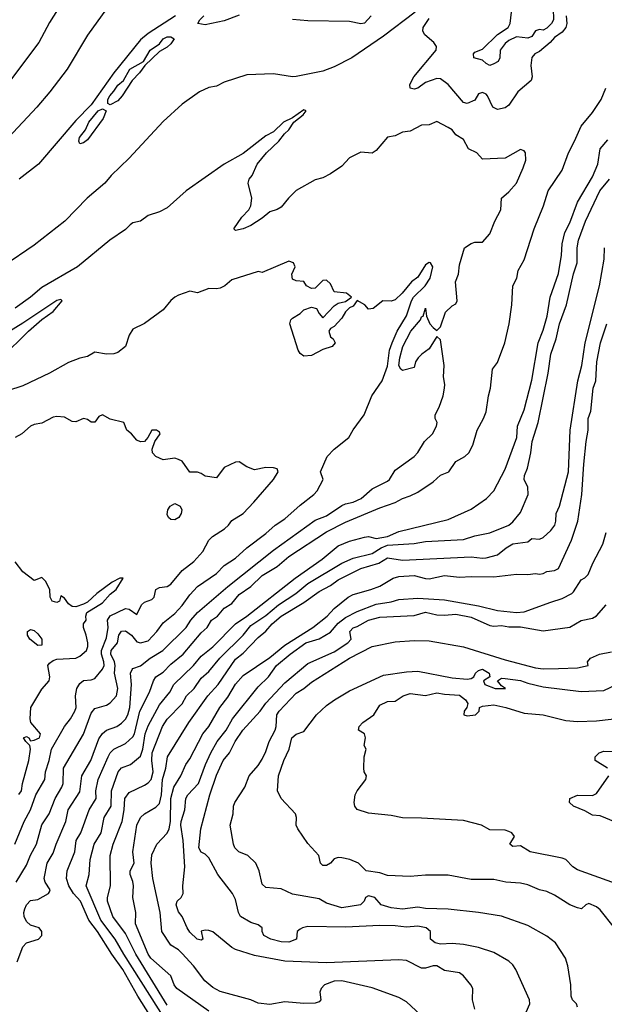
# Model space of a CAD drawing. Header units: metres. Extents: x -46681 to -43747, y -240911 to -237677.
# Tile 367 of 656: x -44664 to -44587, y -240104 to -239975. Entities that reach past the tile are written whole.
import ezdxf

# ---------------------------------------------------------------- set-up
doc = ezdxf.new("R2010")
doc.units = ezdxf.units.M
doc.layers.add('CONTOUR_INDEX', color=1, linetype='Continuous')
doc.layers.add('CONTOUR_INTER', color=3, linetype='Continuous')

msp = doc.modelspace()

# ---------------------------------------------------------------- linework, layer by layer
at = {"layer": 'CONTOUR_INDEX'}
for points, elevation in [([(-44663.84, -240098.52), (-44663.1, -240096.55), (-44662.6, -240096), (-44661.05, -240095.52), (-44660.58, -240095.02), (-44660.61, -240094.52), (-44660.95, -240094.02), (-44662.1, -240093.69), (-44662.6, -240093.22), (-44662.92, -240092.52), (-44662.96, -240092.02), (-44662.82, -240091.52), (-44662.6, -240091.01), (-44662.1, -240090.42), (-44661.1, -240090.31), (-44659.73, -240089.52), (-44659.6, -240089.31), (-44659.5, -240089.02), (-44660.17, -240088.02), (-44660.29, -240087.52), (-44659.91, -240085.52), (-44659.1, -240084.2), (-44658.72, -240083.02), (-44657.43, -240080.02), (-44657.12, -240078.52), (-44655.6, -240076.12), (-44655.33, -240074.02), (-44654.15, -240072.02), (-44653.1, -240069.18), (-44652.6, -240068.47), (-44652.1, -240068.02), (-44650.71, -240067.52), (-44650.1, -240067.11), (-44649.6, -240066.58), (-44649.29, -240066.02), (-44649, -240065.02), (-44648.77, -240062.02), (-44648.93, -240060.52), (-44648.71, -240060.02), (-44648.6, -240059.88), (-44647.6, -240059.55), (-44646.32, -240058.52), (-44644.66, -240057.52), (-44641.6, -240054.52), (-44640.96, -240053.52), (-44640.1, -240052.54), (-44636.1, -240049.11), (-44630.1, -240044.31), (-44624.6, -240040.4), (-44623.1, -240039.83), (-44621.1, -240038.45), (-44620.6, -240038.22), (-44619.6, -240038), (-44618.57, -240037.52), (-44617.1, -240036.24), (-44615.1, -240035.26), (-44614.83, -240035.02), (-44614.1, -240033.78), (-44611.58, -240032.02), (-44611.1, -240031.48), (-44610.24, -240030.02), (-44609.16, -240029.02), (-44608.65, -240028.02), (-44608.57, -240027.52), (-44608.8, -240027.02), (-44608.8, -240026.52), (-44608.3, -240025.52), (-44607.77, -240024.02), (-44607.57, -240023.02), (-44607.53, -240022.52), (-44607.73, -240021.52), (-44607.64, -240020.02), (-44608.1, -240016.65), (-44608.6, -240016.19), (-44609.6, -240017.84), (-44610.59, -240018.52), (-44611.06, -240019.02), (-44611.39, -240019.52), (-44611.6, -240020.29), (-44613.1, -240020.66), (-44613.35, -240020.52), (-44613.6, -240020.02), (-44613.48, -240019.02), (-44613.06, -240017.52), (-44612.03, -240015.52), (-44610.77, -240014.02), (-44610.6, -240013.63), (-44610.38, -240013.52), (-44610.1, -240012.49), (-44609.95, -240013.52), (-44609.5, -240014.52), (-44609.1, -240015.03), (-44608.6, -240015.41), (-44608.1, -240014.92), (-44607.46, -240013.02), (-44606.6, -240012.19), (-44606.1, -240011.9), (-44605.93, -240011.52), (-44606.12, -240009.02), (-44605.73, -240008.02), (-44605.6, -240006.77), (-44604.96, -240004.52), (-44604.1, -240003.95), (-44603.6, -240003.8), (-44602.6, -240003.8), (-44601.6, -240002.7), (-44600.95, -240001.02), (-44600.18, -239999.52), (-44600.09, -239998.02), (-44599.1, -239997.18), (-44598.1, -239996.02), (-44597.22, -239994.02), (-44596.87, -239993.02), (-44596.92, -239992.02), (-44597.1, -239991.77), (-44597.6, -239991.61), (-44599.6, -239992.73), (-44602.6, -239992.86), (-44603.33, -239992.02), (-44604.43, -239991.52), (-44605.1, -239990.3), (-44606.1, -239989.67), (-44606.6, -239989.01), (-44607.1, -239988.68), (-44608.6, -239987.92), (-44609.6, -239988.37), (-44610.6, -239988.41), (-44612.1, -239989.2), (-44613.1, -239989.32), (-44614.1, -239989.79), (-44615.1, -239989.99), (-44616.6, -239991.72), (-44617.1, -239992.08), (-44618.6, -239991.96), (-44620.1, -239992.7), (-44621.1, -239993.77), (-44622.6, -239994.8), (-44623.6, -239995.31), (-44624.6, -239995.57), (-44627.1, -239997), (-44628.14, -239998.02), (-44629.1, -239999.18), (-44629.6, -239999.51), (-44630.6, -239999.8), (-44631.6, -240000.65), (-44633.1, -240001.59), (-44634.1, -240002.04), (-44635.1, -240002.26), (-44635.31, -240002.02), (-44634.28, -240000.52), (-44633.34, -239999.52), (-44633.08, -239999.02), (-44632.95, -239998.02), (-44633.43, -239996.02), (-44633.3, -239995.52), (-44632.89, -239995.02), (-44632.25, -239993.52), (-44631.01, -239992.02), (-44629.39, -239990.52), (-44628.65, -239989.52), (-44628.09, -239989.02), (-44627.44, -239988.02), (-44626.21, -239987.02), (-44625.82, -239986.52), (-44626.1, -239986.39), (-44627.6, -239987.41), (-44628.78, -239988.02), (-44630.1, -239989.29), (-44631.1, -239989.8), (-44634.1, -239992.11), (-44636.6, -239993.53), (-44641.6, -239997.03), (-44644.1, -239999.28), (-44645.1, -239999.8), (-44646.6, -240000.3), (-44647.6, -240001.05), (-44648.6, -240001.26), (-44648.97, -240001.52), (-44649.6, -240002.13), (-44651.65, -240003.52), (-44655.88, -240007.02), (-44660.6, -240009.74), (-44662.07, -240011.02), (-44664.1, -240012.46)], 80), ([(-44610.16, -240106.02), (-44612.6, -240103.79), (-44613.6, -240103.18), (-44617.1, -240101.92), (-44621.1, -240101.02), (-44622.1, -240101.05), (-44623.38, -240101.52), (-44623.84, -240102.02), (-44623.99, -240102.52), (-44623.87, -240103.52), (-44624.1, -240103.78), (-44624.6, -240103.95), (-44626.1, -240103.98), (-44628.6, -240103.77), (-44630.6, -240104.13), (-44632.1, -240103.93), (-44633.1, -240103.49), (-44637.1, -240102.4), (-44638.1, -240101.89), (-44639.12, -240101.02), (-44640.64, -240099.02), (-44642.1, -240097.39), (-44642.6, -240096.93), (-44643.6, -240096.3), (-44644.81, -240094.52), (-44645.01, -240092.02), (-44646, -240087.52), (-44646.21, -240085.52), (-44646.1, -240084.42), (-44645.45, -240083.02), (-44644.1, -240081.58), (-44643.84, -240081.02), (-44643.67, -240080.02), (-44643.62, -240077.02), (-44643.22, -240075.52), (-44642.31, -240074.02), (-44641.62, -240072.52), (-44641.1, -240071.8), (-44639.41, -240068.52), (-44638.6, -240067.52), (-44637.16, -240065.02), (-44636.1, -240063.68), (-44635.1, -240061.95), (-44634.1, -240060.83), (-44630.6, -240058.47), (-44628.6, -240056.81), (-44624.94, -240054.52), (-44623.04, -240053.02), (-44622.1, -240052), (-44620.29, -240050.52), (-44619.6, -240050.17), (-44617.27, -240049.52), (-44616.1, -240049.06), (-44614.33, -240048.02), (-44613.6, -240047.79), (-44611.6, -240047.65), (-44610.1, -240048.07), (-44609.6, -240048.08), (-44607.6, -240047.68), (-44605.6, -240047.9), (-44604.1, -240047.78), (-44601.1, -240047.85), (-44598.1, -240047.48), (-44596.6, -240047.51), (-44595.6, -240047.38), (-44595.1, -240047.49), (-44594.6, -240047.41), (-44594.1, -240047.12), (-44593.1, -240047.02), (-44592.6, -240046.74), (-44590.85, -240043.02), (-44590.02, -240040.52), (-44589.49, -240037.02), (-44589.27, -240033.02), (-44588.96, -240030.02), (-44588.69, -240028.52), (-44588.66, -240027.02), (-44588.31, -240026.02), (-44588, -240023.02), (-44587.68, -240022.02), (-44587.53, -240019.52), (-44587.05, -240017.02), (-44586.22, -240014.52)], 85), ([(-44585.1, -240088.18), (-44590.1, -240086.39), (-44590.7, -240086.02), (-44591.6, -240085.06), (-44592.1, -240084.86), (-44596.3, -240084.02), (-44597.6, -240083.23), (-44598.6, -240083.35), (-44599, -240083.02), (-44598.36, -240082.02), (-44598.72, -240081.52), (-44599.1, -240081.34), (-44599.6, -240081.19), (-44601.6, -240081.12), (-44602.71, -240080.52), (-44605.1, -240079.89), (-44610.6, -240079.58), (-44613.1, -240079.56), (-44614.6, -240079.25), (-44617.6, -240078.95), (-44619.1, -240078.45), (-44619.4, -240078.02), (-44619.47, -240077.52), (-44619.35, -240076.52), (-44619.1, -240076), (-44617.95, -240074.52), (-44617.86, -240074.02), (-44618.17, -240073.52), (-44618.2, -240073.02), (-44618.16, -240071.52), (-44617.91, -240070.52), (-44618.17, -240070.02), (-44617.97, -240069.02), (-44618.12, -240068.52), (-44618.92, -240068.02), (-44618.82, -240067.52), (-44618.33, -240067.02), (-44616.89, -240066.02), (-44616.1, -240064.72), (-44615.1, -240064.26), (-44614.1, -240064.18), (-44613.03, -240063.52), (-44612.1, -240063.21), (-44610.1, -240063.47), (-44608.6, -240063.1), (-44607.6, -240063.29), (-44605.6, -240063.42), (-44604.83, -240064.02), (-44604.51, -240064.52), (-44604.63, -240065.02), (-44605.02, -240065.52), (-44605.03, -240066.02), (-44604.6, -240066.11), (-44603.49, -240066.02), (-44603.04, -240065.52), (-44602.98, -240065.02), (-44602.6, -240064.87), (-44601.1, -240064.7), (-44599.51, -240065.02), (-44597.1, -240065.77), (-44594.6, -240066.01), (-44591.6, -240066.73), (-44590.1, -240066.86), (-44587.6, -240066.81), (-44584.1, -240066.38)], 90)]:
    msp.add_lwpolyline(points, dxfattribs=dict(at, elevation=elevation))
at = {"layer": 'CONTOUR_INTER'}
for points, elevation in [([(-44657.16, -239971.02), (-44659.6, -239974.86), (-44660.97, -239977.52), (-44665.1, -239983)], 84), ([(-44652.1, -239973.07), (-44654.6, -239976.53), (-44657.28, -239981.02), (-44659.56, -239984.02), (-44661.24, -239986.02), (-44665, -239990.02)], 83), ([(-44593.3, -239973.02), (-44593.25, -239974.52), (-44593.51, -239975.02), (-44594.1, -239975.62), (-44594.6, -239975.87), (-44595.1, -239975.8), (-44595.6, -239975.96), (-44596.1, -239976.72), (-44596.6, -239976.95), (-44598.1, -239976.77), (-44599.1, -239977.25), (-44599.6, -239977.65), (-44600.25, -239978.52), (-44600.32, -239979.52), (-44600.51, -239980.02), (-44601.1, -239980.34), (-44601.6, -239980.52), (-44602.1, -239980.29), (-44602.6, -239979.85), (-44603.73, -239979.52), (-44603.78, -239979.02), (-44603.6, -239978.79), (-44602.6, -239978.4), (-44600.6, -239976.47), (-44599.22, -239975.52), (-44598.95, -239975.02), (-44598.79, -239973.52)], 82), ([(-44611.43, -239973.52), (-44615.6, -239976.67), (-44619.79, -239979.52), (-44622.1, -239980.73), (-44623.6, -239981.28), (-44627.1, -239981.99), (-44627.6, -239982.03), (-44630.1, -239981.63), (-44633.6, -239981.78), (-44636.6, -239982.75), (-44637.6, -239983.26), (-44638.6, -239983.44), (-44639.84, -239984.02), (-44642.1, -239985.63), (-44644.6, -239987.93), (-44649.1, -239992.73), (-44651.47, -239995.02), (-44652.29, -239996.02), (-44654.64, -239998.02), (-44657.57, -240001.02), (-44661.6, -240004.2), (-44665.6, -240006.89)], 81), ([(-44642.99, -239974.02), (-44646.6, -239976.32), (-44647.6, -239977.17), (-44651.12, -239981.52), (-44654.1, -239985.73), (-44656.1, -239987.76), (-44661.02, -239993.52), (-44663.57, -239995.52)], 82), ([(-44634.6, -239973.9), (-44636.6, -239974.67), (-44639.1, -239975.19), (-44640.06, -239975.02), (-44639.78, -239974.52), (-44639.26, -239974.02)], 82), ([(-44617.24, -239974.02), (-44618.1, -239974.95), (-44618.6, -239975.07), (-44620.1, -239974.74), (-44625.6, -239974.66), (-44627.6, -239974.5)], 82), ([(-44591.57, -239974.02), (-44591.5, -239975.02), (-44591.63, -239975.52), (-44592.1, -239976.17), (-44593.1, -239976.86), (-44593.66, -239977.52), (-44595.1, -239978.7), (-44595.68, -239979.02), (-44596.1, -239979.5), (-44596.23, -239980.52), (-44596.07, -239982.02), (-44596.18, -239982.52), (-44597.93, -239984.02), (-44599.1, -239985.76), (-44599.6, -239986.12), (-44600.6, -239986.31), (-44601.24, -239986.02), (-44601.91, -239984.52), (-44602.1, -239984.3), (-44602.6, -239984.11), (-44603.1, -239984.27), (-44603.6, -239985.1), (-44604.6, -239985.53), (-44605.1, -239985.4), (-44607.1, -239983.05), (-44608.1, -239982.3), (-44608.6, -239982.26), (-44610.1, -239982.8), (-44611.1, -239983.53), (-44611.6, -239983.65), (-44612.1, -239983.52), (-44612.17, -239983.02), (-44611.63, -239982.02), (-44608.67, -239978.52), (-44608.64, -239978.02), (-44609, -239977.52), (-44610.16, -239976.52), (-44610.46, -239976.02), (-44610.38, -239975.52), (-44609.6, -239974.34)], 81), ([(-44644.62, -239977.02), (-44644.1, -239976.77), (-44643.6, -239976.78), (-44643.19, -239977.02), (-44643.6, -239977.68), (-44644.1, -239978.11), (-44645.1, -239978.69), (-44647.03, -239980.52), (-44647.74, -239981.52), (-44648.72, -239982.52), (-44650.03, -239984.52), (-44650.6, -239985.17), (-44651.6, -239985.73), (-44651.9, -239985.52), (-44651.91, -239985.02), (-44651.65, -239984.52), (-44651.1, -239983.93), (-44650.6, -239983.11), (-44649.85, -239982.52), (-44649, -239981.02), (-44647.21, -239980.02), (-44646.34, -239978.52), (-44645.1, -239977.71), (-44644.62, -239977.02)], 82), ([(-44646.38, -240105.52), (-44647.96, -240103.02), (-44649.94, -240099.52), (-44651.4, -240097.52), (-44653.26, -240094.52), (-44654.4, -240093.02), (-44655.49, -240090.52), (-44656.41, -240089.52), (-44657.06, -240088.52), (-44657.35, -240087.52), (-44657.28, -240086.52), (-44656.26, -240084.02), (-44656.06, -240082.52), (-44655.45, -240081.52), (-44654.37, -240078.52), (-44653.43, -240077.02), (-44653.49, -240076.02), (-44653.16, -240074.52), (-44651.84, -240071.52), (-44651.58, -240071.02), (-44651.1, -240070.53), (-44649.6, -240069.77), (-44648.6, -240068.88), (-44648.38, -240068.52), (-44647.69, -240065.52), (-44646.43, -240063.02), (-44645.91, -240061.52), (-44645.58, -240061.02), (-44644.6, -240060.37), (-44643.6, -240059.31), (-44641.99, -240058.02), (-44639.6, -240055.19), (-44638.83, -240054.52), (-44638.26, -240053.52), (-44637.49, -240053.02), (-44636.6, -240051.97), (-44635.6, -240051.35), (-44634.6, -240050.17), (-44633.1, -240049.11), (-44631.6, -240047.66), (-44629.6, -240046.47), (-44628.1, -240045.18), (-44623.1, -240041.92), (-44620.6, -240040.64), (-44616.1, -240038.76), (-44614.1, -240038.07), (-44613.1, -240037.52), (-44612.1, -240037.19), (-44611.1, -240036.68), (-44609.1, -240035.33), (-44608.1, -240034.46), (-44607.03, -240034.02), (-44606.1, -240032.66), (-44604.92, -240032.02), (-44604.38, -240031.52), (-44603.88, -240030.52), (-44603.31, -240028.52), (-44602.45, -240027.02), (-44602.1, -240026.1), (-44601.81, -240024.02), (-44601.53, -240023.02), (-44601.29, -240020.52), (-44600.6, -240019.62), (-44599.63, -240017.02), (-44599.08, -240014.52), (-44598.71, -240012.02), (-44598.58, -240009.52), (-44598.07, -240008.52), (-44597.91, -240007.52), (-44597.1, -240006.13), (-44595.8, -240002.02), (-44594.57, -239999.02), (-44593.94, -239997.02), (-44592.1, -239994.31), (-44591.28, -239992.02), (-44590.46, -239990.52), (-44589.58, -239988.52), (-44588.1, -239986.73), (-44586.97, -239985.02), (-44586.34, -239983.52)], 81), ([(-44653.17, -239986.52), (-44652.6, -239986.25), (-44652.11, -239986.52), (-44652.5, -239987.52), (-44654.6, -239990.32), (-44655.1, -239990.72), (-44655.6, -239990.83), (-44655.73, -239990.52), (-44655.63, -239990.02), (-44654.84, -239989.02), (-44654.41, -239988.02), (-44653.17, -239986.52)], 82), ([(-44644.1, -240106.48), (-44649.8, -240097.52), (-44650.94, -240095.52), (-44652.82, -240093.02), (-44654.74, -240088.52), (-44654.35, -240087.02), (-44654.21, -240085.02), (-44653.7, -240083.02), (-44652.77, -240081.52), (-44652.38, -240079.52), (-44651.46, -240078.02), (-44651.41, -240076.02), (-44650.55, -240073.52), (-44650.1, -240072.99), (-44648.94, -240072.52), (-44647.6, -240071.46), (-44647.29, -240070.52), (-44647, -240068.52), (-44646.6, -240067.43), (-44645.1, -240064.7), (-44643.76, -240063.02), (-44643.23, -240062.02), (-44640.62, -240059.52), (-44639.6, -240058.3), (-44638.1, -240057.03), (-44635.09, -240054.02), (-44633.59, -240053.02), (-44627.23, -240048.02), (-44623.69, -240045.52), (-44621.6, -240043.74), (-44620.1, -240043.15), (-44618.1, -240042.62), (-44617.6, -240042.55), (-44616.6, -240042.78), (-44615.1, -240042.53), (-44613.6, -240041.86), (-44607.1, -240040.27), (-44604.1, -240038.92), (-44602.08, -240037.52), (-44601.1, -240036.52), (-44599.6, -240033.65), (-44598.07, -240029.52), (-44597.98, -240028.02), (-44597.1, -240025.85), (-44596.1, -240021.94), (-44595.27, -240017.02), (-44594.6, -240015.36), (-44594.09, -240013.52), (-44593.66, -240011.02), (-44592.6, -240007.92), (-44592.19, -240005.52), (-44592.08, -240004.02), (-44591.74, -240002.52), (-44591.1, -240001.25), (-44590.09, -239998.52), (-44588.1, -239995.2), (-44587.4, -239993.52), (-44587.08, -239991.52), (-44586.1, -239990.31)], 82), ([(-44644.1, -240104.19), (-44648.22, -240097.52), (-44649.6, -240094.8), (-44651.23, -240092.52), (-44651.93, -240090.52), (-44651.97, -240090.02), (-44651.55, -240088.52), (-44651.6, -240084.52), (-44651.2, -240083.02), (-44650.03, -240080.02), (-44649.74, -240078.52), (-44649.65, -240077.02), (-44649.1, -240076.23), (-44647.1, -240075.27), (-44646.6, -240074.97), (-44646.21, -240074.52), (-44645.92, -240073.52), (-44646.11, -240072.02), (-44646.09, -240071.02), (-44644.7, -240067.52), (-44644.1, -240066.55), (-44642.1, -240064.57), (-44641.56, -240063.52), (-44640.54, -240062.52), (-44639.6, -240061.18), (-44638.6, -240060.3), (-44637.15, -240058.52), (-44634.1, -240055.52), (-44633.1, -240054.26), (-44631.1, -240052.94), (-44629.42, -240051.52), (-44627.16, -240050.02), (-44625.6, -240048.71), (-44621.1, -240046.03), (-44619.6, -240045.36), (-44617.1, -240044.75), (-44615.94, -240044.02), (-44615.1, -240043.69), (-44611.6, -240043.43), (-44610.1, -240043.18), (-44605.1, -240042.92), (-44603.6, -240042.42), (-44601.6, -240042.05), (-44599.1, -240041.03), (-44598.6, -240040.61), (-44597.6, -240039.37), (-44596.57, -240037.02), (-44596.6, -240036.04), (-44597.12, -240035.02), (-44597.05, -240034.52), (-44596.65, -240033.52), (-44596.21, -240031.52), (-44596.06, -240030.02), (-44595.25, -240027.52), (-44593.94, -240021.02), (-44593.6, -240018.52), (-44592.88, -240016.52), (-44592.46, -240014.52), (-44591.53, -240012.02), (-44590.6, -240007.96), (-44590.14, -240006.52), (-44590.12, -240004.52), (-44589.96, -240003.52), (-44589.05, -240001.02), (-44587.15, -239997.02), (-44585.89, -239995.52)], 83), ([(-44638.6, -240105.02), (-44642.82, -240102.02), (-44643.16, -240101.52), (-44643.6, -240100.37), (-44646.26, -240098.02), (-44646.6, -240097.48), (-44648.25, -240093.52), (-44648.24, -240092.02), (-44648.62, -240090.02), (-44648.52, -240088.52), (-44648.6, -240087.94), (-44648.95, -240087.02), (-44648.96, -240086.52), (-44648.46, -240085.52), (-44648.61, -240084.02), (-44648.09, -240080.52), (-44647.6, -240079.53), (-44647.1, -240079.03), (-44645.6, -240078.14), (-44645.1, -240077.68), (-44644.84, -240076.52), (-44644.73, -240074.52), (-44644.26, -240073.02), (-44644.07, -240071.52), (-44641.24, -240067.02), (-44638.74, -240063.52), (-44637.37, -240062.02), (-44635.1, -240058.69), (-44634.1, -240057.88), (-44632.1, -240055.81), (-44631.1, -240054.98), (-44630.26, -240054.02), (-44629.1, -240053.01), (-44626.1, -240051.2), (-44624.1, -240049.77), (-44622.6, -240048.96), (-44621.6, -240048.22), (-44618.6, -240046.74), (-44616.23, -240046.02), (-44615.1, -240045.33), (-44613.1, -240045.65), (-44604.1, -240045.19), (-44602.6, -240045.4), (-44602.1, -240045.34), (-44600.6, -240044.94), (-44599.47, -240044.02), (-44598.6, -240043.5), (-44596.6, -240043.24), (-44596.1, -240042.8), (-44595.1, -240042.88), (-44594.6, -240042.68), (-44593.6, -240041.74), (-44593.07, -240041.02), (-44592.92, -240040.52), (-44592.9, -240039.52), (-44592.44, -240038.52), (-44591.27, -240034.02), (-44591.03, -240028.52), (-44590.04, -240022.02), (-44589.51, -240020.02), (-44589.08, -240017.02), (-44587.18, -240009.52), (-44586.59, -240006.02), (-44586.52, -240004.52)], 84), ([(-44663.99, -240088.02), (-44662.6, -240085.79), (-44662.1, -240084.49), (-44661.31, -240083.02), (-44660.6, -240080.47), (-44659.63, -240079.02), (-44658.86, -240077.02), (-44657.96, -240075.52), (-44657.78, -240075.02), (-44657.75, -240073.02), (-44655.1, -240068.55), (-44654.1, -240065.76), (-44653.6, -240065.16), (-44652.1, -240064.71), (-44651.6, -240064.42), (-44650.78, -240063.52), (-44650.59, -240062.52), (-44651.02, -240060.52), (-44650.94, -240059.52), (-44651.02, -240059.02), (-44651.51, -240058.02), (-44651.48, -240057.52), (-44650.62, -240056.52), (-44650.45, -240055.52), (-44650.1, -240054.97), (-44649.6, -240054.94), (-44648.77, -240055.52), (-44648.1, -240056.4), (-44647.6, -240056.51), (-44646.6, -240056.25), (-44645.44, -240055.02), (-44644.6, -240053.87), (-44643.1, -240052.65), (-44642.1, -240051.61), (-44641.1, -240050.2), (-44640.1, -240049.1), (-44637.6, -240047.42), (-44636.6, -240046.35), (-44635.1, -240045.4), (-44633.6, -240044), (-44631.1, -240042.15), (-44629.87, -240041.02), (-44628.6, -240040.21), (-44626.6, -240038.4), (-44624.81, -240037.02), (-44624.37, -240036.52), (-44623.55, -240035.02), (-44623.89, -240034.02), (-44623.04, -240032.02), (-44622.1, -240031.02), (-44620.18, -240029.52), (-44619.6, -240028.47), (-44618.16, -240026.52), (-44617.16, -240024.02), (-44615.8, -240022.02), (-44615.1, -240020.13), (-44614.81, -240018.02), (-44614.49, -240017.02), (-44613.81, -240015.52), (-44612.6, -240013.49), (-44611.94, -240011.52), (-44611.66, -240011.02), (-44610.15, -240009.52), (-44609.48, -240008.52), (-44609.12, -240007.02), (-44609.44, -240006.52), (-44609.6, -240006.48), (-44610.1, -240006.77), (-44611.1, -240008.38), (-44611.94, -240009.02), (-44613.18, -240010.52), (-44614.1, -240011.36), (-44614.6, -240011.55), (-44615.69, -240011.52), (-44616.99, -240012.52), (-44617.6, -240012.63), (-44618.06, -240012.02), (-44619.1, -240011.45), (-44619.6, -240012.2), (-44620.1, -240012.45), (-44620.6, -240012.94), (-44621.1, -240013.78), (-44622.1, -240014.9), (-44622.6, -240015.14), (-44622.81, -240015.52), (-44622.6, -240016.27), (-44622.24, -240016.52), (-44622, -240017.02), (-44622.36, -240017.52), (-44623.6, -240017.93), (-44625.1, -240018.7), (-44626.1, -240018.81), (-44626.6, -240018.45), (-44626.85, -240018.02), (-44627.93, -240014.52), (-44627.8, -240014.02), (-44627.6, -240013.78), (-44626.6, -240013.19), (-44626.1, -240012.7), (-44625.1, -240012.36), (-44624.43, -240012.52), (-44624.1, -240013.17), (-44623.6, -240013.74), (-44622.1, -240012.15), (-44621.6, -240011.84), (-44620.6, -240011.59), (-44619.82, -240011.02), (-44620.51, -240010.52), (-44622.1, -240010.32), (-44622.6, -240009.29), (-44623.1, -240008.78), (-44623.6, -240008.83), (-44624.6, -240009.83), (-44625.1, -240009.89), (-44625.76, -240009.52), (-44626.1, -240008.99), (-44627.1, -240008.89), (-44627.6, -240008.65), (-44627.67, -240008.02), (-44627.25, -240007.02), (-44627.48, -240006.52), (-44628.1, -240006.29), (-44631.6, -240007.77), (-44632.1, -240007.66), (-44635.6, -240008.76), (-44636.49, -240009.52), (-44637.1, -240009.84), (-44637.6, -240009.94), (-44638.6, -240009.89), (-44640.1, -240010.46), (-44641.1, -240010.25), (-44642.6, -240010.76), (-44643.1, -240011.02), (-44643.6, -240011.47), (-44644.6, -240012.7), (-44647.1, -240014.49), (-44648.6, -240015.24), (-44649.08, -240016.02), (-44649.6, -240017.52), (-44650.6, -240018.32), (-44651.1, -240018.49), (-44652.1, -240018.52), (-44653.6, -240018.28), (-44654.6, -240018.84), (-44655.6, -240019.05), (-44657.1, -240019.65), (-44659.6, -240021.03), (-44663.1, -240022.72), (-44665.1, -240023.34)], 79), ([(-44665.89, -240019.02), (-44662.37, -240015.52), (-44660.6, -240013.96), (-44659.1, -240012.93), (-44657.93, -240011.52), (-44658.1, -240011.34), (-44658.6, -240011.47), (-44663.1, -240014.46), (-44669.6, -240018.43)], 79), ([(-44664.16, -240083.02), (-44662.94, -240080.02), (-44662.09, -240078.52), (-44661.37, -240076.52), (-44660.22, -240074.52), (-44660.11, -240073.52), (-44659.61, -240072.02), (-44659.33, -240070.52), (-44657.62, -240067.52), (-44656.82, -240066.52), (-44656.27, -240065.52), (-44656.09, -240065.02), (-44656.18, -240063.52), (-44655.98, -240062.52), (-44655.6, -240061.88), (-44655.1, -240061.5), (-44654.1, -240061.4), (-44653.6, -240061.22), (-44652.6, -240059.99), (-44652.41, -240059.52), (-44652.42, -240059.02), (-44652.74, -240058.02), (-44652.74, -240057.52), (-44652.1, -240055.87), (-44651.86, -240054.52), (-44651.93, -240053.52), (-44651.6, -240052.96), (-44649.6, -240052.01), (-44649.1, -240052.08), (-44648.1, -240052.78), (-44647.49, -240051.52), (-44647.1, -240051.17), (-44646.1, -240050.81), (-44645.79, -240050.52), (-44645.6, -240049.5), (-44645.1, -240049.22), (-44644.1, -240049.11), (-44643.6, -240048.79), (-44642.1, -240047), (-44640.6, -240045.81), (-44639.4, -240044.52), (-44638.63, -240043.02), (-44638.14, -240042.52), (-44636.53, -240041.52), (-44636, -240041.02), (-44635.6, -240040.42), (-44634.1, -240039.49), (-44632.67, -240038.02), (-44630.08, -240035.02), (-44629.49, -240034.02), (-44629.6, -240033.62), (-44630.1, -240033.48), (-44631.1, -240033.46), (-44632.6, -240033.75), (-44633.6, -240033.35), (-44634.6, -240032.71), (-44635.1, -240032.75), (-44636.6, -240033.45), (-44637.6, -240034.83), (-44639.1, -240034.58), (-44639.6, -240034.22), (-44640.1, -240034.08), (-44641.1, -240034.05), (-44642.1, -240032.62), (-44642.6, -240032.38), (-44643.1, -240032.23), (-44644.6, -240032.46), (-44645.58, -240032.02), (-44646.02, -240031.52), (-44646.09, -240031.02), (-44645.73, -240030.02), (-44645.01, -240029.02), (-44645.1, -240028.79), (-44645.49, -240028.52), (-44646.1, -240028.54), (-44646.62, -240029.52), (-44647.06, -240030.02), (-44647.6, -240030.09), (-44648.1, -240029.83), (-44648.77, -240029.02), (-44649.4, -240028.52), (-44649.82, -240027.52), (-44651.6, -240027.07), (-44652.6, -240026.53), (-44653.1, -240026.72), (-44653.6, -240027.47), (-44654.1, -240027.47), (-44654.6, -240027.13), (-44655.1, -240027.02), (-44656.1, -240027.42), (-44656.6, -240027.39), (-44657.6, -240026.81), (-44658.6, -240026.72), (-44659.1, -240026.83), (-44660.6, -240027.6), (-44661.6, -240027.78), (-44662.1, -240028.01), (-44663.23, -240029.02), (-44664.1, -240029.49)], 78), ([(-44643.7, -240038.52), (-44643.1, -240038.2), (-44642.4, -240038.52), (-44642.16, -240039.02), (-44642.26, -240039.52), (-44642.55, -240040.02), (-44643.1, -240040.34), (-44643.6, -240040.28), (-44643.92, -240040.02), (-44644.1, -240039.62), (-44644.02, -240039.02), (-44643.7, -240038.52)], 78), ([(-44603.6, -240104.72), (-44603.91, -240103.52), (-44603.86, -240102.02), (-44604.13, -240101.52), (-44605.1, -240100.37), (-44605.6, -240099.97), (-44607.6, -240099.63), (-44608.6, -240099.02), (-44609.1, -240099.02), (-44610.1, -240099.35), (-44610.6, -240099.36), (-44612.6, -240098.34), (-44613.6, -240098.26), (-44623.1, -240098.62), (-44628.6, -240098.42), (-44632.6, -240097.69), (-44635.1, -240096.87), (-44635.6, -240096.61), (-44638.1, -240094.56), (-44638.6, -240094.39), (-44639.1, -240094.34), (-44639.6, -240094.46), (-44639.42, -240095.52), (-44639.6, -240095.64), (-44640.13, -240095.52), (-44641.1, -240094.62), (-44641.48, -240094.02), (-44642.14, -240092.52), (-44642.6, -240091.94), (-44642.89, -240091.02), (-44642.76, -240090.52), (-44642.25, -240090.02), (-44642, -240089.52), (-44642.03, -240088.52), (-44641.78, -240086.02), (-44642, -240082.52), (-44642.29, -240080.52), (-44642.26, -240080.02), (-44641.77, -240078.52), (-44641.66, -240077.02), (-44641.36, -240076.52), (-44639.96, -240075.02), (-44639.05, -240072.52), (-44638.34, -240071.02), (-44637.51, -240069.52), (-44636.35, -240068.02), (-44635.49, -240066.52), (-44632.1, -240062.3), (-44630.74, -240061.02), (-44629.69, -240059.52), (-44627.92, -240058.02), (-44625.84, -240056.52), (-44624.1, -240056), (-44622.6, -240055.14), (-44621.6, -240053.94), (-44620.6, -240053.19), (-44619.1, -240052.38), (-44616.6, -240051.44), (-44614.6, -240051.14), (-44613.6, -240050.8), (-44611.1, -240050.64), (-44607.6, -240050.86), (-44603.1, -240051.65), (-44600.6, -240052.25), (-44598.1, -240052.52), (-44597.1, -240052.46), (-44593.6, -240051.15), (-44592.1, -240050.71), (-44590.84, -240050.02), (-44590.6, -240049.81), (-44589.6, -240048.25), (-44589.1, -240047.96), (-44588.68, -240047.52), (-44588.07, -240046.02), (-44586.73, -240043.52), (-44586.32, -240042.02)], 86), ([(-44663.6, -240076.47), (-44663.29, -240076.02), (-44663.14, -240075.02), (-44662.3, -240072.02), (-44662.09, -240070.52), (-44662.17, -240070.02), (-44662.7, -240069.52), (-44662.99, -240069.02), (-44662.6, -240068.85), (-44662.32, -240069.02), (-44662.1, -240069.4), (-44661.6, -240069.34), (-44660.92, -240069.02), (-44660.78, -240068.52), (-44662.04, -240067.02), (-44662.13, -240066.52), (-44662.02, -240065.02), (-44660.6, -240062.62), (-44659.62, -240061.52), (-44659.56, -240061.02), (-44659.79, -240059.52), (-44659.6, -240059.22), (-44659.1, -240058.86), (-44658.6, -240058.69), (-44656.1, -240058.55), (-44655.6, -240058.3), (-44654.73, -240057.52), (-44654.53, -240057.02), (-44654.55, -240056.52), (-44654.74, -240055.52), (-44655.12, -240054.52), (-44655.1, -240054.02), (-44654.76, -240053.52), (-44654.8, -240053.02), (-44654.67, -240052.52), (-44652.6, -240051.25), (-44651.6, -240050.13), (-44650.79, -240049.52), (-44649.9, -240048.02), (-44650.31, -240048.02), (-44651.34, -240048.52), (-44653.35, -240050.02), (-44654.6, -240051.16), (-44655.1, -240051.45), (-44656.1, -240051.77), (-44656.6, -240051.74), (-44657.1, -240051.41), (-44657.6, -240050.64), (-44658.1, -240050.36), (-44658.28, -240051.02), (-44658.6, -240051.22), (-44659.23, -240051.02), (-44659.51, -240050.52), (-44659.53, -240049.52), (-44660.1, -240048.39), (-44660.6, -240047.93), (-44661.6, -240048.3), (-44663.1, -240047.19), (-44664.1, -240045.85)], 77), ([(-44597.45, -240106.52), (-44596.34, -240104.02), (-44596.38, -240103.52), (-44598.2, -240099.52), (-44598.6, -240098.9), (-44599.1, -240098.42), (-44601.1, -240097.3), (-44603.1, -240096.64), (-44605.1, -240096.23), (-44606.6, -240096.09), (-44608.1, -240096.17), (-44608.83, -240096.02), (-44609.41, -240095.52), (-44609.43, -240094.52), (-44610, -240094.02), (-44611.1, -240093.83), (-44612.6, -240093.95), (-44614.1, -240093.78), (-44616.1, -240093.74), (-44620.6, -240093.93), (-44625.6, -240093.87), (-44626.3, -240094.02), (-44626.6, -240094.21), (-44626.97, -240094.52), (-44627.08, -240095.52), (-44628.1, -240095.93), (-44629.1, -240095.86), (-44630.47, -240095.52), (-44631.37, -240095.02), (-44631.57, -240094.52), (-44631.6, -240094.02), (-44632.1, -240093.63), (-44633.1, -240093.34), (-44634.46, -240092.52), (-44634.69, -240092.02), (-44635.1, -240090.31), (-44635.49, -240089.52), (-44637.43, -240087.02), (-44638.6, -240084.81), (-44639.1, -240084.32), (-44639.6, -240084.08), (-44639.94, -240083.52), (-44639.67, -240081.02), (-44638.49, -240076.52), (-44637.6, -240073.94), (-44636.73, -240072.02), (-44635.91, -240071.02), (-44635.15, -240069.52), (-44634.13, -240068.02), (-44631.84, -240065.52), (-44631.1, -240064.47), (-44628.6, -240061.8), (-44625.6, -240059.25), (-44622.1, -240057.73), (-44620.33, -240056.52), (-44619.89, -240056.02), (-44620.07, -240055.02), (-44619.6, -240054.55), (-44619.1, -240054.39), (-44617.6, -240053.54), (-44616.1, -240053.15), (-44611.6, -240052.91), (-44610.1, -240052.49), (-44608.6, -240052.84), (-44607.6, -240052.89), (-44606.1, -240052.76), (-44604.1, -240053.15), (-44601.6, -240054.24), (-44601.1, -240054.34), (-44600.1, -240054.23), (-44599.1, -240054.42), (-44597.6, -240054.42), (-44594.6, -240054.94), (-44591.1, -240054.45), (-44589.6, -240053.6), (-44588.1, -240053.29), (-44587.6, -240052.98), (-44586.31, -240051.52)], 87), ([(-44662.47, -240055.02), (-44662.1, -240054.78), (-44661.6, -240054.92), (-44661.1, -240055.33), (-44660.61, -240056.02), (-44660.6, -240056.83), (-44661.1, -240056.89), (-44662.16, -240056.02), (-44662.48, -240055.52), (-44662.47, -240055.02)], 77), ([(-44590.1, -240104.46), (-44590.23, -240104.02), (-44590.74, -240103.52), (-44590.91, -240103.02), (-44590.94, -240101.52), (-44591.35, -240099.02), (-44591.68, -240098.02), (-44592.97, -240096.02), (-44594.1, -240095.11), (-44596.6, -240093.71), (-44600.1, -240092.48), (-44603.1, -240092), (-44607.1, -240091.59), (-44610.1, -240091.48), (-44611.1, -240091.32), (-44613.1, -240091.59), (-44614.6, -240091.38), (-44615.94, -240091.02), (-44616.76, -240090.02), (-44617.6, -240089.8), (-44617.98, -240090.02), (-44618.16, -240090.52), (-44618.64, -240091.02), (-44621.1, -240091.39), (-44623.1, -240090.79), (-44624.1, -240090.21), (-44627.6, -240089.6), (-44629.1, -240088.91), (-44631.1, -240088.72), (-44631.6, -240088.27), (-44631.97, -240086.52), (-44632.44, -240085.52), (-44633.46, -240084.52), (-44634.68, -240084.02), (-44635.17, -240083.52), (-44635.38, -240083.02), (-44635.81, -240080.52), (-44635.4, -240079.02), (-44635.36, -240078.02), (-44635.21, -240077.52), (-44633.87, -240075.52), (-44633.31, -240074.02), (-44632.1, -240072.67), (-44631.6, -240071.85), (-44631.1, -240070.81), (-44630.68, -240069.52), (-44629.88, -240068.02), (-44629.74, -240067.52), (-44629.66, -240066.02), (-44629.34, -240065.52), (-44627.1, -240063.14), (-44626.1, -240062.53), (-44625.1, -240061.72), (-44620.1, -240058.52), (-44617.1, -240056.99), (-44614.1, -240056.38), (-44611.6, -240056.22), (-44609.6, -240056.24), (-44605.1, -240057.07), (-44599.6, -240058.78), (-44595.6, -240059.8), (-44594.6, -240059.93), (-44592.6, -240059.9), (-44590.1, -240059.8), (-44588.69, -240059.52), (-44588.75, -240059.02), (-44588.35, -240058.52), (-44587.2, -240058.02), (-44585.6, -240057.73)], 88), ([(-44585.19, -240094.02), (-44587.1, -240091.67), (-44587.6, -240091.29), (-44588.6, -240090.84), (-44589, -240091.02), (-44589.57, -240091.52), (-44590.1, -240091.4), (-44591.1, -240091.02), (-44593.1, -240089.75), (-44594.1, -240089.26), (-44595.1, -240089.05), (-44596.6, -240088.36), (-44597.6, -240088.15), (-44599.52, -240088.02), (-44601.1, -240087.66), (-44604.1, -240087.65), (-44607.1, -240087.11), (-44610.1, -240087.08), (-44612.1, -240087.26), (-44615.1, -240087.14), (-44616.1, -240086.79), (-44617.89, -240086.52), (-44618.92, -240085.52), (-44620.04, -240085.02), (-44621.1, -240084.82), (-44621.6, -240084.79), (-44622.1, -240084.96), (-44622.59, -240085.52), (-44623.1, -240085.85), (-44623.6, -240085.84), (-44623.91, -240085.52), (-44624.11, -240084.52), (-44625.6, -240082.94), (-44626.88, -240081.02), (-44627.1, -240080.52), (-44627.06, -240079.52), (-44627.22, -240079.02), (-44629.1, -240076.99), (-44629.59, -240076.02), (-44629.42, -240074.02), (-44628.75, -240072.02), (-44628.05, -240070.52), (-44627.67, -240069.02), (-44627.1, -240068.56), (-44626.1, -240068.18), (-44624.43, -240066.02), (-44623.1, -240064.77), (-44622.07, -240064.02), (-44620.1, -240062.82), (-44615.6, -240060.77), (-44612.6, -240060.32), (-44611.1, -240060.26), (-44606.6, -240061.15), (-44604.6, -240061.31), (-44604.1, -240061.23), (-44603.71, -240061.02), (-44603.5, -240060.52), (-44603.1, -240060.16), (-44602.6, -240060), (-44601.69, -240060.52), (-44601.61, -240061.02), (-44602.44, -240061.52), (-44602.27, -240062.02), (-44600.91, -240062.52), (-44599.56, -240062.52), (-44600.1, -240062.18), (-44600.62, -240061.52), (-44600.1, -240061.19), (-44599.6, -240061.2), (-44597.6, -240061.49), (-44596.6, -240061.85), (-44594.6, -240062.31), (-44589.6, -240062.94), (-44586.6, -240062.81), (-44584.1, -240061.63)], 89), ([(-44586.12, -240073.02), (-44587.77, -240072.02), (-44587.76, -240071.52), (-44587.25, -240071.02), (-44586.6, -240070.79), (-44584.6, -240070.83)], 91), ([(-44585.1, -240080.13), (-44587.1, -240079.3), (-44588.1, -240079.22), (-44589.1, -240078.63), (-44590.63, -240078.02), (-44591.15, -240077.52), (-44591.07, -240077.02), (-44590.1, -240076.59), (-44588.1, -240076.61), (-44587.6, -240076.34), (-44585.96, -240074.02)], 91)]:
    msp.add_lwpolyline(points, dxfattribs=dict(at, elevation=elevation))

doc.saveas('drawing.dxf')
